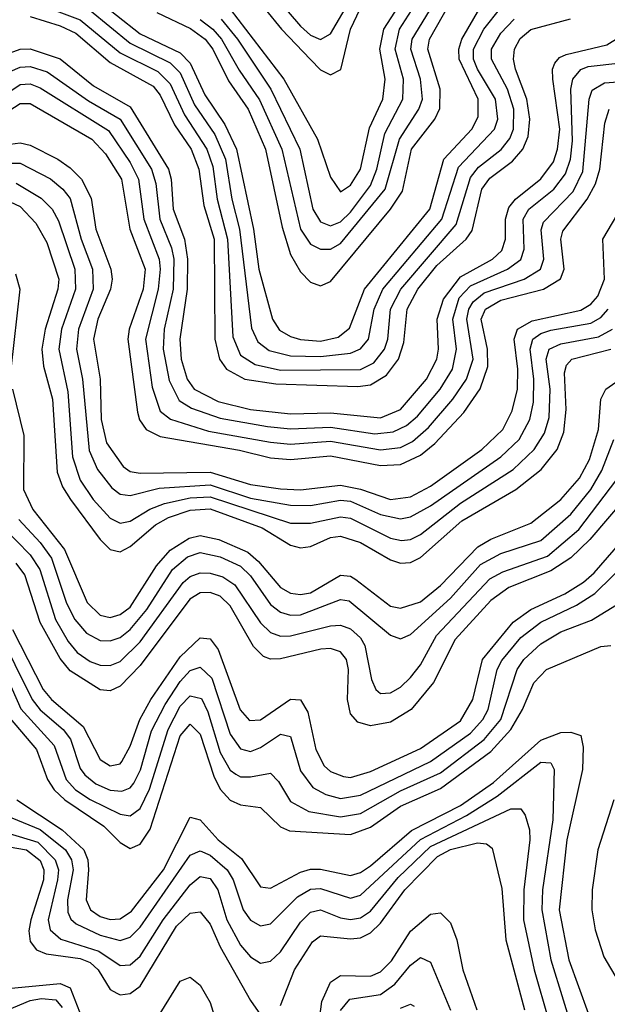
# Model space of a CAD drawing. Header units: inches. Extents: x 501365 to 657855, y 482276 to 547543.
# Tile 463 of 656: x 571849 to 573023, y 527801 to 529769. Entities that reach past the tile are written whole.
import ezdxf

# ---------------------------------------------------------------- set-up
doc = ezdxf.new("R2010")
doc.units = ezdxf.units.IN
doc.header["$MEASUREMENT"] = 0
doc.layers.add('A5572', color=7, linetype='Continuous')

msp = doc.modelspace()

# ---------------------------------------------------------------- linework, layer by layer
at = {"layer": 'A5572', "color": 5}
for points, elevation in [([(571902, 530000), (571970, 529983.4), (572077.3, 529937.3), (572123.4, 529903.4), (572175, 529850), (572247.5, 529807.5), (572269.6, 529789.6), (572377, 529650), (572443.9, 529530), (572470, 529453.8), (572490, 529424.7), (572510, 529438), (572530, 529470.1), (572547.7, 529552.3), (572574.3, 529610), (572579.2, 529650), (572568.4, 529710), (572576.3, 529750), (572690, 529925.5), (572757.3, 529982.7), (572770.4, 530000)], 3580), ([(572115.4, 530000), (572168.6, 529968.6), (572236.8, 529890), (572307.2, 529830), (572372.5, 529750), (572430, 529688.9), (572450, 529668.5), (572470, 529658.2), (572490.9, 529669.1), (572509.8, 529750), (572529.1, 529790), (572610, 529891.1), (572641.7, 529938.3), (572689.5, 529990), (572696.5, 530000)], 3620), ([(572200.5, 530000), (572410, 529755.6), (572430, 529737.4), (572450, 529728.9), (572470, 529740.2), (572510.4, 529810), (572621.1, 529950), (572658.6, 529990), (572665.6, 530000)], 3640), ([(572251.5, 529770), (572284.2, 529730), (572351.1, 529630), (572408.7, 529510), (572435, 529390), (572450, 529365), (572470, 529356.6), (572490, 529364.7), (572510, 529383.9), (572550, 529437.4), (572562.4, 529470), (572578.7, 529541.3), (572614.7, 529610), (572615.6, 529650), (572599.3, 529710), (572608.1, 529750), (572710, 529908.7)], 3560), ([(572210, 529769.1), (572235.3, 529750), (572252.6, 529730), (572287.5, 529667.5), (572328.3, 529608.3), (572373.1, 529510), (572410, 529350.1), (572430, 529320.1), (572450, 529310.1), (572470, 529310.3), (572490, 529321.1), (572579.1, 529430), (572607.6, 529530), (572646.8, 529590), (572653.6, 529610), (572650, 529650), (572630.6, 529710), (572632.9, 529730), (572730, 529888.2)], 3540), ([(572123.2, 529783.2), (572190.7, 529750.7), (572219.6, 529730), (572235, 529710), (572266.6, 529646.6), (572305.4, 529590), (572340.3, 529510), (572373.8, 529353.8), (572390, 529299.4), (572410, 529265.1), (572430, 529244.3), (572450, 529236.8), (572470, 529245.3), (572589.9, 529390.1), (572614.1, 529425.9), (572632.1, 529510), (572678.4, 529570), (572688.5, 529591.5), (572688.9, 529630), (572664.4, 529710), (572667.8, 529730), (572726.3, 529833.7)], 3520), ([(571995.4, 529815.4), (572090, 529740.5), (572170, 529702.4), (572190, 529681.9), (572218.8, 529618.8), (572258.9, 529558.9), (572282.3, 529510), (572316.2, 529350), (572326.9, 529270), (572354.3, 529170), (572368.4, 529148.4), (572390, 529135.6), (572410, 529129.3), (572450, 529126.5), (572485.4, 529134.5), (572508.1, 529151.9), (572537.7, 529230), (572668.5, 529390), (572696.2, 529490), (572752.6, 529550), (572765.3, 529574.7), (572765.1, 529610), (572727.3, 529690), (572726.6, 529710), (572732.4, 529730), (572768.3, 529791.7)], 3480), ([(571890, 529798.5), (571970, 529768.6), (572050, 529702.2), (572125, 529665), (572150, 529640.4), (572178.2, 529578.2), (572223.3, 529510), (572235, 529475), (572244, 529410), (572264.3, 529330), (572274.9, 529134.9), (572290, 529098.4), (572319.3, 529079.3), (572370, 529068), (572530, 529069.7), (572556.9, 529083.1), (572577.8, 529110), (572584.7, 529130), (572590.1, 529190), (572610.7, 529230), (572720.9, 529359.1), (572750, 529453.5), (572765.9, 529474.1), (572810.7, 529509.3), (572828.5, 529531.5), (572835.4, 529550), (572836.3, 529590), (572823.7, 529630), (572791.8, 529690), (572791.8, 529710), (572810, 529741.4), (572836.6, 529770)], 3440), ([(571988.5, 529788.5), (572070, 529721.4), (572150, 529682.4), (572170, 529662.2), (572198.5, 529598.5), (572238.9, 529538.9), (572260.4, 529490), (572273.1, 529410), (572288.5, 529350), (572312.5, 529152.5), (572325.1, 529125.1), (572347.8, 529107.8), (572390, 529097.1), (572450, 529095.9), (572510, 529102.3), (572530, 529111.2), (572546.2, 529130), (572557.4, 529190), (572574.7, 529230), (572692.2, 529370), (572726, 529474), (572797.9, 529550), (572804.2, 529570), (572799.7, 529610), (572763.8, 529670), (572755.8, 529690), (572756, 529710), (572776.5, 529750), (572810, 529792.4)], 3460), ([(571870, 529775), (571930, 529756.6), (571961.5, 529741.5), (572030, 529682.9), (572116.1, 529636.1), (572130, 529617.6), (572158.2, 529558.2), (572191.8, 529510), (572207.2, 529470), (572217.2, 529397.2), (572237.9, 529330), (572239.3, 529130), (572248.2, 529090), (572262.3, 529070), (572299.3, 529050), (572360.7, 529040.7), (572524.4, 529035.6), (572550, 529038.9), (572582, 529058), (572606.2, 529090), (572616.5, 529123.5), (572622.9, 529190), (572644.8, 529230), (572682.3, 529277.7), (572740.8, 529330), (572752.8, 529347.2), (572772.2, 529430), (572788.2, 529451.8), (572833.8, 529486.2), (572854.1, 529510), (572864.6, 529535.4), (572868.2, 529570), (572862.2, 529610), (572839.6, 529670), (572835.6, 529690), (572837.7, 529710), (572848.8, 529731.2), (572870, 529748.9), (572949.5, 529770.5)], 3420), ([(571830, 529702.1), (571850, 529709.8), (571870, 529710.4), (571930, 529690.4), (571996.4, 529636.4), (572070, 529594.8), (572146.2, 529470), (572151.9, 529450), (572156, 529390), (572178.5, 529330), (572184.6, 529290), (572183.8, 529230), (572169.2, 529130), (572172, 529090), (572183.9, 529050), (572198.1, 529030), (572245.8, 529005.8), (572310, 528989.9), (572390, 528980.8), (572470, 528983.1), (572570, 528973.3), (572610.2, 528990), (572662.1, 529050), (572682.4, 529090), (572685.7, 529110), (572683.1, 529170), (572695.8, 529210), (572730, 529254.6), (572793.6, 529290), (572812.6, 529307.4), (572819.8, 529330), (572819.7, 529370), (572826.5, 529393.5), (572839.4, 529410), (572890, 529450.3), (572915.4, 529484.6), (572923.7, 529510), (572928, 529550), (572914, 529650), (572913.2, 529670), (572918.2, 529681.8), (572927.2, 529692.8), (572940.6, 529699.4), (573021.9, 529718.1), (573046.4, 529733.6)], 3380), ([(571830, 529665), (571850, 529673.5), (571870, 529675), (571904.4, 529664.4), (571986.6, 529606.6), (572050.1, 529570.1), (572112.7, 529470), (572121.3, 529441.3), (572129.4, 529370), (572152.8, 529312.8), (572157.3, 529290), (572155.7, 529230), (572137.9, 529150), (572136.1, 529110), (572147.7, 529047.7), (572167.8, 529007.8), (572192.6, 528992.6), (572250, 528972.2), (572344.3, 528955.7), (572390, 528950.9), (572470, 528954.6), (572558.9, 528941.1), (572595.2, 528944.8), (572622.2, 528957.8), (572643.7, 528976.3), (572689.1, 529030), (572713.8, 529070), (572721.5, 529110), (572714.1, 529170), (572727.4, 529212.6), (572750, 529236.9), (572823.6, 529270), (572850.5, 529289.5), (572857.1, 529310), (572854.8, 529370), (572865.9, 529390), (572915.9, 529430), (572939.4, 529460.7), (572949.2, 529490), (572953.4, 529526.6), (572950.3, 529629.7), (572953.9, 529650), (572970, 529669.2), (572984.9, 529675.1), (573050, 529682.5)], 3360), ([(571730, 529558.6), (571850, 529638.8), (571870, 529640.2), (571890, 529632.3), (572026.9, 529546.9), (572070, 529483.1), (572086.8, 529450), (572097, 529370), (572127.6, 529290), (572130, 529270), (572126.2, 529230), (572100.5, 529130), (572114.1, 529034.1), (572130, 528986.6), (572150.5, 528970.5), (572226.5, 528946.5), (572350, 528924.1), (572390, 528920.5), (572470, 528926.2), (572570, 528908.9), (572610, 528913.9), (572634.1, 528925.9), (572666, 528954), (572714.1, 529010), (572741.5, 529050), (572754.9, 529090), (572742.5, 529170), (572746.1, 529190), (572755, 529205), (572777.3, 529222.7), (572856.7, 529250), (572889.6, 529270.4), (572896.3, 529290), (572891, 529349), (572895.8, 529364.2), (572954.5, 529425.5), (572974.4, 529465.6), (572986.7, 529610), (572992.4, 529627.6), (573017.3, 529642.7), (573090, 529648)], 3340), ([(571750, 529536.8), (571850, 529601.2), (571870, 529601.4), (571993.6, 529530), (572020.6, 529500.6), (572052.6, 529450), (572069, 529350), (572099.6, 529270), (572095.8, 529230), (572068, 529150), (572065.3, 529130), (572084.5, 528984.5), (572088.8, 528968.8), (572101.7, 528950), (572130, 528935.7), (572288.4, 528908.4), (572350, 528893.4), (572390, 528890), (572470, 528897.4), (572570, 528878), (572610, 528879.5), (572650, 528898.2), (572678.3, 528921.7), (572736.2, 528983.8), (572769.2, 529030.8), (572784.3, 529075.7), (572783.6, 529110), (572771, 529170), (572779.4, 529190), (572810, 529208.2), (572895.6, 529230), (572929.2, 529250.7), (572936.9, 529270), (572929.8, 529330), (572933.8, 529346.2), (572982.9, 529410), (572999.4, 529440.6), (573007.8, 529470), (573017.9, 529562.1), (573027, 529590)], 3320), ([(571830, 529519.8), (571850, 529522.5), (571870, 529517.6), (571925.4, 529490), (571950, 529472.6), (571972.6, 529450), (571991.9, 529411.9), (572001.7, 529350), (572031.5, 529270), (572033.9, 529250), (572030.7, 529230), (572005.6, 529170), (571996.5, 529130), (572010, 529050), (572011.8, 528970), (572023, 528923), (572055.8, 528875.8), (572070, 528866), (572090, 528862.7), (572230, 528864.7), (572310, 528840.1), (572370, 528831.2), (572410, 528829.2), (572490, 528838.2), (572530, 528830.3), (572590, 528810), (572630, 528815.1), (572670, 528836.8), (572772.1, 528910), (572814.2, 528950), (572832.7, 528987.3), (572843.4, 529030), (572844.5, 529070), (572837.1, 529130), (572843.3, 529150), (572873.1, 529166.9), (572970, 529188), (572990, 529200.4), (573003.7, 529216.3), (573017.1, 529250), (573014.3, 529330), (573061, 529410)], 3280), ([(571830, 529482.2), (571850, 529482.1), (571910.6, 529450.6), (571935.6, 529430), (571950, 529411.2), (571972.1, 529330), (571995, 529270), (571995.8, 529230), (571966.5, 529150), (571962.6, 529110), (571974.6, 529050), (571988, 528908), (572004.6, 528870), (572033.3, 528833.3), (572050, 528820.5), (572070, 528817.8), (572127.8, 528832.2), (572230, 528839.2), (572310, 528812.5), (572390, 528798.4), (572430, 528798.1), (572490, 528808.8), (572510, 528806.5), (572570, 528780), (572610, 528771.2), (572630, 528774.9), (572670, 528797), (572810, 528895), (572846.7, 528930), (572868.5, 528970), (572875.5, 529004.5), (572876.5, 529050), (572868.6, 529110), (572874.3, 529130), (572890, 529141.4), (572910, 529148.1), (572990, 529162.1), (573010, 529173.6), (573024.8, 529190)], 3260), ([(571842.2, 529442.2), (571892.2, 529412.2), (571914.1, 529390), (571926.5, 529366.5), (571959.2, 529270), (571960.5, 529230), (571932.9, 529150), (571927.4, 529110), (571945.3, 529025.3), (571954.9, 528894.9), (571970, 528848.3), (571996, 528810), (572030, 528772.5), (572050, 528762.7), (572070, 528766.4), (572109.3, 528790.7), (572138.3, 528801.7), (572190, 528813.2), (572230, 528815), (572390, 528762.5), (572430, 528762.8), (572490, 528775.5), (572510, 528772.4), (572590, 528732.8), (572612.2, 528727.8), (572630, 528729.8), (572650, 528739.9), (572730, 528802.4), (572834.7, 528870), (572877.1, 528910), (572897.4, 528942.6), (572906.6, 528973.4), (572908.9, 529030), (572901.1, 529090), (572906.8, 529110), (572930, 529121), (573005.3, 529134.7), (573033.5, 529150)], 3240), ([(571830, 529404.9), (571850, 529395.1), (571881.7, 529361.7), (571903.2, 529323.2), (571927.3, 529250), (571925.2, 529230), (571900, 529150), (571893.8, 529110), (571896.6, 529076.6), (571915, 529010), (571924.4, 528864.4), (571935, 528835), (571950.7, 528810), (572010, 528730.1), (572030, 528710.1), (572050, 528705.1), (572070, 528716.2), (572120.6, 528759.4), (572146.4, 528773.6), (572190, 528788.5), (572230, 528791.2), (572333.4, 528753.4), (572390, 528718.4), (572410, 528713.2), (572430, 528716), (572470, 528733.6), (572490, 528736.4), (572530, 528723.8), (572590, 528689.4), (572610, 528682.4), (572630, 528684), (572650, 528693.7), (572732.7, 528767.3), (572840.3, 528830), (572890.7, 528870), (572922.5, 528910), (572935.8, 528944.2), (572941.1, 528990), (572937.2, 529062.8), (572941.5, 529078.5), (572952.2, 529090), (573030, 529110.4)], 3220), ([(571840.9, 529260.9), (571849.4, 529230), (571831.3, 529070)], 3180), ([(571834.6, 529030), (571857.4, 528937.4), (571856.6, 528830), (571875.8, 528790), (571938.8, 528710), (571983.8, 528603.8), (572010, 528578.5), (572030, 528574.3), (572050, 528579.9), (572070, 528595), (572122.8, 528677.2), (572150, 528708.6), (572187.5, 528732.5), (572210, 528737.9), (572246.9, 528730), (572304.8, 528704.8), (572326.2, 528686.2), (572370, 528634.1), (572390, 528622.6), (572410, 528619.8), (572430, 528623.5), (572490, 528658.7), (572510, 528656.6), (572520.8, 528650), (572590, 528596.8), (572610, 528592.4), (572650, 528605.6), (572690, 528637.8), (572764.6, 528715.4), (572790, 528730.4), (572870, 528762.5), (572930.3, 528809.7), (572967.3, 528852.7), (572987.7, 528890), (573005.2, 528950), (573010.2, 529010), (573019.9, 529030), (573084.7, 529075.3)], 3180), ([(571847.3, 528770), (571890, 528724), (571912.5, 528692.5), (571942.7, 528602.7), (571959.4, 528570), (571982.6, 528542.6), (572010, 528527.8), (572030, 528527.1), (572050, 528534.2), (572070, 528549.8), (572103.5, 528590), (572154.6, 528670), (572184.4, 528695.6), (572210, 528704), (572250, 528695.1), (572290, 528676.5), (572310, 528657), (572350, 528600.3), (572370, 528584.4), (572390, 528578.6), (572410, 528579.7), (572490, 528609.8), (572507.3, 528607.3), (572590, 528538.8), (572610, 528531.4), (572630, 528539.9), (572710, 528612.7), (572770, 528680), (572810, 528701.7), (572890, 528728.1), (572950, 528780.8), (572990.1, 528829.9), (573012.1, 528867.9), (573036.1, 528930)], 3160), ([(571815.4, 528755.4), (571870, 528699), (571889.5, 528670), (571920.5, 528570), (571946.1, 528526.1), (571964.4, 528504.4), (571990, 528486.2), (572010, 528478.6), (572030, 528478), (572050, 528486.4), (572090, 528525.3), (572175.8, 528644.2), (572190, 528656.3), (572210, 528663.5), (572230, 528662.7), (572255, 528655), (572279, 528639), (572330, 528563.5), (572350, 528543.8), (572370, 528536.6), (572390, 528537.1), (572470, 528557.6), (572490, 528558.8), (572510, 528551.4), (572530, 528533.2), (572538.4, 528518.4), (572552.2, 528450), (572560.7, 528430), (572570, 528422.1), (572590, 528423.6), (572610, 528435), (572630, 528454.1), (572650, 528479.3), (572682.1, 528537.9), (572788.5, 528651.5), (572814.6, 528665.4), (572903.6, 528696.4), (572966.2, 528750), (573042, 528850)], 3140), ([(573062.6, 528817.4), (572988, 528730), (572950, 528693.2), (572910, 528667), (572826.2, 528633.8), (572790, 528608.2), (572719.2, 528530), (572676.1, 528443.9), (572631.1, 528390), (572590, 528365.2), (572550, 528357.3), (572524.6, 528364.6), (572510, 528381.4), (572504.1, 528410), (572505.8, 528470), (572501.8, 528490), (572490, 528505.7), (572470, 528511.9), (572451, 528511), (572370, 528491.6), (572350, 528490.6), (572336.1, 528496.1), (572316.2, 528516.2), (572270, 528597.1), (572250, 528616.6), (572230, 528624), (572210, 528623.1), (572189.3, 528610.7), (572090, 528478), (572050, 528436.5), (572030, 528427.2), (572010, 528429.3), (571950, 528467.6), (571930, 528492.3), (571890, 528564.2), (571859.4, 528659.4), (571842.4, 528682.4)], 3120), ([(571835, 528550), (571896.4, 528430), (571912.7, 528410), (571975.9, 528355.9), (572010, 528290.6), (572030, 528277.5), (572050, 528281.8), (572053.4, 528286.6), (572070, 528316.6), (572089.2, 528370), (572111.5, 528410), (572170, 528495.5), (572210, 528533.5), (572230, 528531.4), (572245.4, 528510), (572289.7, 528389.7), (572308.3, 528368.3), (572330, 528369.5), (572390, 528411), (572410, 528409.7), (572425, 528385), (572440.5, 528310), (572457.5, 528277.5), (572470, 528266.2), (572496, 528256), (572510, 528254.5), (572550, 528266.5), (572650, 528312.2), (572730, 528367.7), (572754.3, 528410), (572774, 528490), (572835.2, 528564.8), (572869.9, 528590), (572938.4, 528621.6), (572975.1, 528644.9), (572997, 528663), (573050, 528724.3)], 3080), ([(571804.6, 528550), (571874.1, 528410), (571890, 528389.2), (571935.9, 528350), (571951.1, 528331.1), (571970, 528272.5), (571979.7, 528259.7), (572001.5, 528241.5), (572030, 528228.7), (572053.1, 528226.9), (572070, 528233.8), (572077.2, 528242.8), (572090.5, 528269.5), (572112.6, 528347.4), (572139.9, 528400.1), (572170, 528446.3), (572190, 528467.9), (572210, 528474.7), (572233, 528453), (572270, 528340.7), (572290, 528311.4), (572310, 528306.3), (572330, 528314), (572370, 528341.2), (572390, 528336.1), (572410, 528267.9), (572434.5, 528234.5), (572460.5, 528220.5), (572490, 528212.5), (572530, 528218.7), (572670, 528286.4), (572750, 528342.6), (572774.4, 528370), (572785.1, 528390), (572803.2, 528470), (572812, 528488), (572850, 528534.2), (572890, 528564.9), (572961.4, 528598.6), (572998.2, 528621.8), (573070, 528692.7)], 3060), ([(571817.1, 528470), (571851.7, 528391.7), (571918.1, 528318.1), (571942.2, 528250), (571961, 528230), (571990, 528210.2), (572050, 528180.8), (572070, 528177.6), (572090, 528192.2), (572108.8, 528231.2), (572145.8, 528350), (572170, 528397), (572190, 528417.3), (572212.3, 528412.3), (572225.4, 528385.4), (572250, 528304.2), (572270, 528269.1), (572281.1, 528261.1), (572290, 528255.7), (572310, 528255.9), (572350, 528262.7), (572366.3, 528246.3), (572390, 528206.5), (572426.6, 528186.6), (572490, 528175.8), (572530, 528182.5), (572610, 528227.7), (572690, 528263.9), (572777.3, 528330), (572810.1, 528370), (572842.8, 528470), (572856.5, 528490), (572890, 528521.7), (572930, 528545.2), (572991.6, 528568.4), (573050, 528604.8)], 3040), ([(571830, 528372.4), (571883, 528310), (571904.8, 528250), (571918.2, 528230), (571939.4, 528210), (572017.3, 528157.3), (572050, 528124.5), (572070, 528112.7), (572090, 528120.9), (572110, 528150.9), (572170, 528337.6), (572190, 528361), (572210, 528340.8), (572236.9, 528256.9), (572250, 528231.1), (572270, 528208.9), (572290, 528199.9), (572330, 528194.1), (572370, 528155.9), (572388, 528148), (572510, 528140.3), (572550, 528155.2), (572610, 528196.9), (572690, 528232.6), (572790, 528306.2), (572830.5, 528350), (572853.4, 528390), (572876.3, 528443.7), (572901.5, 528470), (573010, 528516.4), (573030, 528518.2)], 3020), ([(571843.6, 528210), (571934, 528150), (571977.5, 528110), (571985.2, 528090), (571986.4, 528070), (571982, 528010), (571990.4, 527990), (572010, 527976.4), (572030, 527970.3), (572050, 527971.9), (572072.7, 527987.3), (572136.3, 528070), (572190, 528175.3), (572210, 528169.7), (572245.5, 528130), (572292.6, 528092.6), (572330, 528036), (572350, 528033), (572410, 528065.1), (572430, 528071.2), (572450, 528071.4), (572510, 528058.5), (572530, 528064.6), (572550, 528077.7), (572631.7, 528148.3), (572730, 528198.6), (572795.7, 528244.3), (572890, 528329.2), (572930, 528344.3), (572950, 528344.9), (572970, 528338.4), (572974.8, 528314.8), (572973.1, 528270), (572941.8, 528130), (572926.9, 527990), (572946.1, 527890), (573004, 527730)], 2980), ([(571833.4, 528173.4), (571890.5, 528150.5), (571940.7, 528110), (571953.1, 528090), (571955.8, 528070), (571944.6, 528010), (571945.3, 527985.3), (571951.2, 527971.2), (571961.9, 527961.9), (572010, 527939.1), (572050, 527928.9), (572070, 527935), (572090, 527955.1), (572190, 528099.4), (572210, 528107.5), (572230, 528099.3), (572263.8, 528070), (572275.4, 528050), (572295.5, 527990), (572310, 527969), (572330, 527957.7), (572350, 527962.1), (572404.2, 528015.8), (572430, 528031.3), (572450, 528032.4), (572510, 528013.4), (572530, 528018.9), (572649.6, 528130.4), (572741.6, 528178.4), (572803, 528217), (572890, 528285.2), (572910, 528283.6), (572917, 528270), (572914, 528170), (572893.4, 528030), (572892.1, 527990), (572910, 527890), (572959.7, 527730)], 2960), ([(573036.1, 528210), (573004.2, 528110), (572992.6, 528030), (572992.2, 527990), (572998.6, 527950), (573016.2, 527896.2), (573066.6, 527810)], 3020), ([(571803.8, 528150), (571885.3, 528125.3), (571920.2, 528090), (571926.7, 528070), (571925, 528050), (571906.4, 527970), (571909.9, 527949.9), (571931.4, 527931.4), (572007.2, 527907.2), (572050, 527878.9), (572070, 527880.2), (572090, 527897.6), (572135.8, 527970), (572190, 528039.9), (572210, 528056.3), (572230, 528052.7), (572245.2, 528030), (572263.2, 527970), (572290, 527919.5), (572310, 527896), (572330, 527883.4), (572350, 527887), (572370, 527906), (572410, 527965.1), (572430, 527985.5), (572450, 527989.6), (572490, 527973.9), (572510, 527970.3), (572530, 527974), (572550, 527987.5), (572605.4, 528054.6), (572670, 528116.2), (572830, 528191.6), (572850, 528191.9), (572859.1, 528179.1), (572867.5, 528150), (572868, 528130), (572856.4, 528030), (572855.8, 527970), (572877, 527870), (572905.8, 527770)], 2940), ([(571766.2, 528126.2), (571862.9, 528110), (571890, 528088.4), (571897.7, 528070), (571896.7, 528050), (571871.4, 527970), (571867.6, 527947.6), (571870, 527926.8), (571883, 527910), (571902, 527902), (571970, 527892.4), (571990, 527884.9), (572006.3, 527870), (572030, 527830.8), (572043.1, 527823.1), (572050, 527819.9), (572070, 527823), (572090, 527837.6), (572162.8, 527957.2), (572190, 527983.3), (572210, 527985.9), (572230, 527961.2), (572250, 527915.8), (572310, 527808.4), (572330, 527780.1)], 2920), ([(572370, 527798.5), (572397.9, 527870), (572433.8, 527926.2), (572450, 527937.7), (572510, 527931.9), (572530, 527933.9), (572550, 527943.6), (572570, 527963.2), (572618.6, 528030), (572683.8, 528096.2), (572710, 528110.2), (572763.8, 528123.8), (572781.6, 528121.6), (572793, 528113), (572812.2, 528032.2), (572820, 527930), (572857.3, 527790)], 2920), ([(572437.7, 527690), (572453.1, 527806.9), (572470, 527845.2), (572490, 527858.4), (572550, 527857.3), (572570, 527865.9), (572591.9, 527888.1), (572630, 527947), (572670, 527981.3), (572690, 527984.2), (572710, 527963.8), (572722.1, 527930), (572734.7, 527870), (572762.5, 527790)], 2880), ([(572490, 527788.4), (572508.6, 527811.4), (572570, 527820.7), (572598.5, 527841.6), (572630, 527879.1), (572650, 527894.8), (572670, 527885.5), (572709.6, 527789.6)], 2860), ([(572130, 527782.5), (572170, 527847.2), (572190, 527855.6), (572210, 527839.4), (572230, 527805), (572275.7, 527655.7)], 2880), ([(571811.5, 527831.5), (571930, 527842.5), (571950, 527834.2), (571982.5, 527750)], 2880), ([(571770, 527766.9), (571870, 527808.5), (571892.9, 527812.9), (571921.6, 527810), (571934.4, 527794.4)], 2860), ([(572610, 527793.5), (572630, 527801.6), (572637.1, 527797.1)], 2840)]:
    msp.add_lwpolyline(points, dxfattribs=dict(at, elevation=elevation))

doc.saveas('drawing.dxf')
